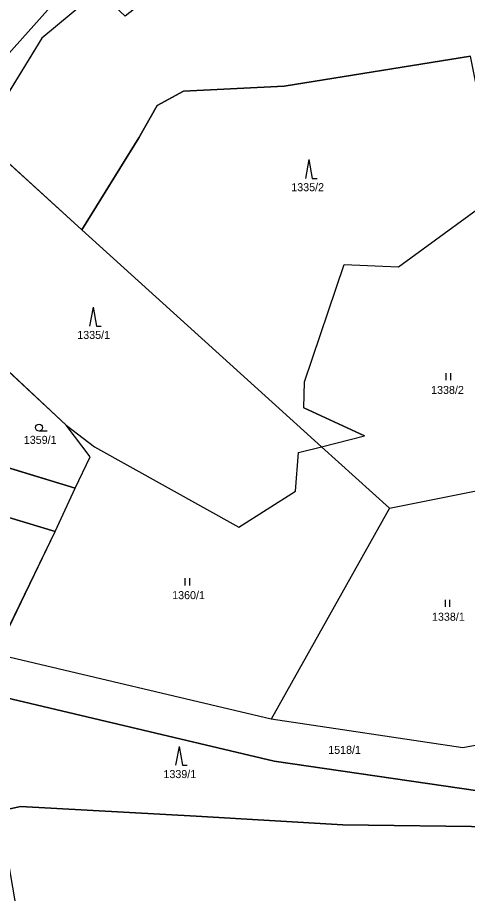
# Model space of a CAD drawing. Extents: x -760642 to -757221, y -1092371 to -1088855.
# Drawn here: x -758477.6 to -758382.1, y -1091616.8 to -1091430.2 of the extents above; entities that cross this region are included whole.
import ezdxf

# ---------------------------------------------------------------- set-up
doc = ezdxf.new("R2010")
doc.units = 0
for name, color, linetype in [('Vrstva 1', 7, 'Continuous'), ('Vrstva 18', 7, 'Continuous'), ('Vrstva 25', 7, 'Continuous'), ('Vrstva 26', 7, 'Continuous'), ('Vrstva 27', 7, 'Continuous'), ('Vrstva 30', 7, 'Continuous')]:
    doc.layers.add(name, color=color, linetype=linetype)

msp = doc.modelspace()

# ---------------------------------------------------------------- linework, layer by layer
at = {"layer": 'Vrstva 1'}
for p, q in [((-758460.11, -1091416.15), (-758492.28, -1091452.15)), ((-758460.41, -1091424.53), (-758472.46, -1091434.63)), ((-758472.46, -1091434.63), (-758485.44, -1091455.74)), ((-758381.45, -1091438.42), (-758421.03, -1091444.79)), ((-758421.03, -1091444.79), (-758442.39, -1091445.85)), ((-758442.39, -1091445.85), (-758447.99, -1091448.86)), ((-758447.99, -1091448.86), (-758451.86, -1091455.78)), ((-758485.44, -1091455.74), (-758463.98, -1091475.25)), ((-758451.86, -1091455.78), (-758463.98, -1091475.25)), ((-758396.77, -1091483.11), (-758379.21, -1091470.34)), ((-758463.98, -1091475.25), (-758413.1, -1091521.32)), ((-758416.72, -1091507.53), (-758408.29, -1091482.61)), ((-758408.29, -1091482.61), (-758396.77, -1091483.11)), ((-758467.28, -1091516.76), (-758483.01, -1091502.12)), ((-758416.82, -1091513.06), (-758416.72, -1091507.53)), ((-758416.82, -1091513.06), (-758403.97, -1091519.01)), ((-758467.28, -1091516.76), (-758461.25, -1091521.35)), ((-758462.22, -1091523.46), (-758467.28, -1091516.76)), ((-758413.1, -1091521.32), (-758403.97, -1091519.01)), ((-758465.39, -1091530.12), (-758492.43, -1091521.91)), ((-758461.25, -1091521.35), (-758430.66, -1091538.42)), ((-758417.98, -1091522.55), (-758413.1, -1091521.32)), ((-758413.1, -1091521.32), (-758398.68, -1091534.37)), ((-758465.39, -1091530.12), (-758462.22, -1091523.46)), ((-758418.59, -1091530.76), (-758417.98, -1091522.55)), ((-758398.68, -1091534.37), (-758368.47, -1091528.29)), ((-758469.62, -1091539.29), (-758465.39, -1091530.12)), ((-758430.66, -1091538.42), (-758418.59, -1091530.76)), ((-758398.68, -1091534.37), (-758423.8, -1091579.13)), ((-758469.62, -1091539.29), (-758482.54, -1091535.45)), ((-758480.42, -1091561.65), (-758469.62, -1091539.29)), ((-758423.8, -1091579.13), (-758482.2, -1091565.37)), ((-758481.53, -1091574.29), (-758423.13, -1091588.09)), ((-758383.08, -1091585.24), (-758423.8, -1091579.13)), ((-758370.56, -1091582.92), (-758383.08, -1091585.24)), ((-758423.13, -1091588.09), (-758379.9, -1091594.4)), ((-758477, -1091597.69), (-758481.5, -1091598.68)), ((-758439.72, -1091599.75), (-758477, -1091597.69)), ((-758408.54, -1091601.58), (-758439.72, -1091599.75)), ((-758375.78, -1091602), (-758408.54, -1091601.58))]:
    msp.add_line(p, q, dxfattribs=at)
at = {"layer": 'Vrstva 25'}
for p, q in [((-758415.782, -1091460.369), (-758416.515, -1091464.369)), ((-758415.782, -1091460.369), (-758415.049, -1091464.369)), ((-758415.049, -1091464.369), (-758414.049, -1091464.369)), ((-758461.572, -1091491.729), (-758462.305, -1091495.729)), ((-758461.572, -1091491.729), (-758460.839, -1091495.729)), ((-758460.839, -1091495.729), (-758459.839, -1091495.729)), ((-758386.677, -1091505.685), (-758386.677, -1091507.185)), ((-758385.655, -1091507.185), (-758385.655, -1091505.685)), ((-758471.29, -1091518.01), (-758473.04, -1091518.01)), ((-758442.087, -1091549.245), (-758442.087, -1091550.745)), ((-758441.065, -1091550.745), (-758441.065, -1091549.245)), ((-758386.857, -1091553.825), (-758386.857, -1091555.325)), ((-758385.835, -1091555.325), (-758385.835, -1091553.825)), ((-758443.322, -1091584.949), (-758444.055, -1091588.949)), ((-758443.322, -1091584.949), (-758442.589, -1091588.949)), ((-758442.589, -1091588.949), (-758441.589, -1091588.949))]:
    msp.add_line(p, q, dxfattribs=at)
msp.add_circle((-758473.04, -1091517.26), 0.75, dxfattribs=at)
at = {"layer": 'Vrstva 26'}
for points in [[(-758483.01, -1091502.12), (-758492.08, -1091521.18), (-758492.43, -1091521.91), (-758465.39, -1091530.12), (-758462.22, -1091523.46), (-758467.28, -1091516.76), (-758483.01, -1091502.12)], [(-758496.85, -1091531.2), (-758491.18, -1091532.88), (-758482.54, -1091535.45), (-758469.62, -1091539.29), (-758465.39, -1091530.12), (-758492.43, -1091521.91), (-758496.85, -1091531.2)], [(-758486.09, -1091542.23), (-758486.67, -1091545.74), (-758487.46, -1091550.53), (-758487.08, -1091550.59), (-758489.33, -1091564.14), (-758482.2, -1091565.37), (-758480.42, -1091561.65), (-758469.62, -1091539.29), (-758482.54, -1091535.45), (-758491.18, -1091532.88), (-758492.63, -1091536.61), (-758495.17, -1091542.99), (-758486.09, -1091542.23)]]:
    msp.add_lwpolyline(points, dxfattribs=at)
at = {"layer": 'Vrstva 27'}
msp.add_lwpolyline([(-758482.2, -1091565.37), (-758469.62, -1091539.29), (-758465.39, -1091530.12), (-758462.22, -1091523.46), (-758467.28, -1091516.76), (-758483.01, -1091502.12)], dxfattribs=at)
at = {"layer": 'Vrstva 30'}
for points in [[(-758379, -1091364.77), (-758385.3, -1091361.15), (-758386.99, -1091358), (-758413.87, -1091370.38), (-758411.89, -1091375.25), (-758421.02, -1091389.6), (-758427.62, -1091418.91), (-758439.94, -1091418.19), (-758454.79, -1091429.96), (-758460.41, -1091424.53), (-758472.46, -1091434.63), (-758485.44, -1091455.74), (-758463.98, -1091475.25)], [(-758463.98, -1091475.25), (-758413.1, -1091521.32), (-758403.97, -1091519.01), (-758416.82, -1091513.06), (-758416.72, -1091507.53), (-758408.29, -1091482.61), (-758396.77, -1091483.11), (-758379.21, -1091470.34), (-758371.39, -1091488.44), (-758381.45, -1091438.42), (-758421.03, -1091444.79), (-758442.39, -1091445.85), (-758447.99, -1091448.86), (-758451.86, -1091455.78), (-758463.98, -1091475.25)], [(-758463.98, -1091475.25), (-758451.86, -1091455.78), (-758447.99, -1091448.86), (-758442.39, -1091445.85), (-758421.03, -1091444.79), (-758381.45, -1091438.42)], [(-758508.7, -1091469.23), (-758508.55, -1091478.33), (-758503.35, -1091483.17), (-758492.01, -1091493.74), (-758483.01, -1091502.12), (-758467.28, -1091516.76), (-758461.25, -1091521.35), (-758430.66, -1091538.42), (-758418.59, -1091530.76), (-758417.98, -1091522.55), (-758413.1, -1091521.32), (-758463.98, -1091475.25), (-758485.44, -1091455.74), (-758492.28, -1091452.15), (-758508.7, -1091469.23)], [(-758485.44, -1091455.74), (-758492.28, -1091452.15), (-758508.7, -1091469.23), (-758508.55, -1091478.33), (-758503.35, -1091483.17), (-758492.01, -1091493.74), (-758483.01, -1091502.12), (-758467.28, -1091516.76), (-758461.25, -1091521.35), (-758430.66, -1091538.42), (-758418.59, -1091530.76), (-758417.98, -1091522.55), (-758413.1, -1091521.32), (-758463.98, -1091475.25), (-758485.44, -1091455.74)], [(-758487.78, -1091581.77), (-758495.55, -1091585.06), (-758497.97, -1091594.14), (-758481.93, -1091596.22), (-758481.5, -1091598.68), (-758477, -1091597.69), (-758439.72, -1091599.75), (-758408.54, -1091601.58), (-758375.78, -1091602), (-758373.78, -1091593), (-758379.9, -1091594.4), (-758423.13, -1091588.09), (-758481.53, -1091574.29), (-758489.95, -1091572.84), (-758487.78, -1091581.77)], [(-758379.67, -1091619.51), (-758375.78, -1091602), (-758408.54, -1091601.58), (-758439.72, -1091599.75), (-758477, -1091597.69), (-758481.5, -1091598.68), (-758478.2, -1091617.7)]]:
    msp.add_lwpolyline(points, dxfattribs=at)

# ---------------------------------------------------------------- texts
at = {"layer": 'Vrstva 18'}
for s, p in [('1335/2', (-758419.51, -1091467.08)), ('1335/1', (-758464.93, -1091498.44)), ('1338/2', (-758389.83, -1091510.12)), ('1359/1', (-758476.28, -1091520.71)), ('1360/1', (-758444.79, -1091553.68)), ('1338/1', (-758389.64, -1091558.26)), ('1518/1', (-758411.671, -1091586.52)), ('1339/1', (-758446.64, -1091591.66))]:
    msp.add_text(s, height=1.7, dxfattribs=at).set_placement(p)

doc.saveas('drawing.dxf')
